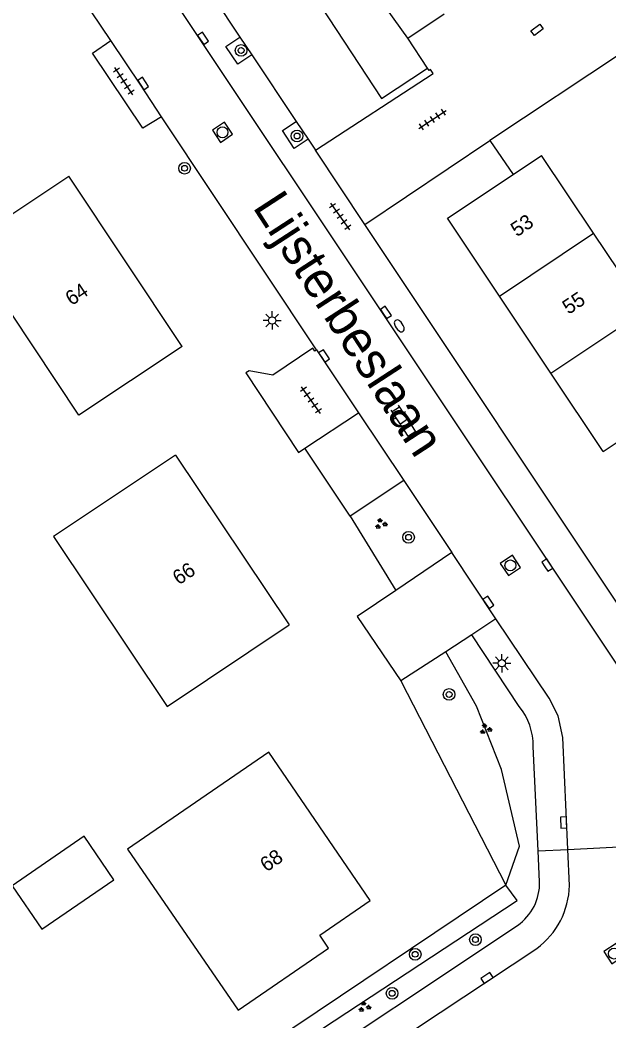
# Model space of a CAD drawing. Extents: x 137999 to 141000, y 397500 to 400501.
# Drawn here: x 138413.7 to 138454, y 399702.2 to 399770.7 of the extents above; entities that cross this region are included whole.
import ezdxf

# ---------------------------------------------------------------- set-up
doc = ezdxf.new("R2010")
doc.units = 0
for name, color, linetype in [('gg-afsc-erfafscheiding', 7, 'Continuous'), ('gg-afsc-muur', 7, 'Continuous'), ('gg-anno-huisnummerreeks BGT', 7, 'Continuous'), ('gg-anno-openbare ruimte label', 7, 'Continuous'), ('gg-bbg-bijgebouw', 7, 'Continuous'), ('gg-bbg-gedigitaliseerde bebouwing', 7, 'Continuous'), ('gg-bbg-hoofdgebouw', 7, 'Continuous'), ('gg-bbg-luifel en loopbrug', 7, 'Continuous'), ('gg-bbg-tussenscheiding', 7, 'Continuous'), ('gg-knt-verharding', 7, 'Continuous'), ('gg-knt-verharding nz', 7, 'Continuous'), ('gt-grn-groengrens', 7, 'Continuous'), ('gt-grn-vlakafsluiter', 7, 'Continuous'), ('gt-grn-weggrens', 7, 'Continuous'), ('gt-symb-boom', 7, 'Continuous'), ('gt-symb-brandkraan', 7, 'Continuous'), ('gt-symb-groenvak', 7, 'Continuous'), ('gt-symb-klinker verharding', 7, 'Continuous'), ('gt-symb-kolk', 7, 'Continuous'), ('gt-symb-kolk center center', 7, 'Continuous'), ('gt-symb-lichtmast', 7, 'Continuous'), ('gt-symb-rioolschacht', 7, 'Continuous'), ('gt-symb-tegel verharding', 7, 'Continuous')]:
    doc.layers.add(name, color=color, linetype=linetype)

# ---------------------------------------------------------------- blocks, each defined once
blk = doc.blocks.new('gt0-KOLKCC')
at = {"layer": 'gt-symb-kolk center center'}
blk.add_lwpolyline([(-0.375, 0.2), (0.375, 0.2), (0.375, -0.2), (-0.375, -0.2)], close=True, dxfattribs=at)
blk = doc.blocks.new('gt0-KOLK')
at = {"layer": 'gt-symb-kolk'}
blk.add_lwpolyline([(0, 0), (0.375, 0), (0.375, 0.4), (-0.375, 0.4), (-0.375, 0), (0, 0)], dxfattribs=at)
blk = doc.blocks.new('gt0-RS')
at = {"layer": 'gt-symb-rioolschacht'}
blk.add_lwpolyline([(-0.5, -0.5), (0.5, -0.5), (0.5, 0.5), (-0.5, 0.5)], close=True, dxfattribs=at)
blk.add_circle((0, 0), 0.375, dxfattribs=at)
blk = doc.blocks.new('gt0-BOOM')
at = {"layer": 'gt-symb-boom'}
for radius in [0.4, 0.2]:
    blk.add_circle((0, 0), radius, dxfattribs=at)
blk = doc.blocks.new('gt0-GRVAK')
at = {"layer": 'gt-symb-groenvak'}
for p, q in [((-0.11, 0.189), (-0.228, 0.24)), ((-0.182, 0.153), (0.088, 0.153)), ((-0.091, 0.211), (-0.156, 0.322)), ((-0.047, 0.214), (-0.047, 0.393)), ((-0.004, 0.211), (0.061, 0.322)), ((0.015, 0.189), (0.133, 0.24)), ((0.262, -0.052), (0.197, 0.059)), ((0.305, -0.049), (0.305, 0.13)), ((0.349, -0.052), (0.414, 0.059)), ((-0.245, -0.228), (-0.363, -0.177)), ((-0.318, -0.264), (-0.047, -0.264)), ((-0.226, -0.206), (-0.291, -0.095)), ((-0.183, -0.203), (-0.183, -0.024)), ((-0.139, -0.206), (-0.074, -0.095)), ((-0.12, -0.228), (-0.002, -0.177)), ((0.243, -0.074), (0.125, -0.023)), ((0.17, -0.11), (0.441, -0.11)), ((0.368, -0.074), (0.486, -0.023))]:
    blk.add_line(p, q, dxfattribs=at)
blk = doc.blocks.new('gt0-KL1')
at = {"layer": 'gt-symb-klinker verharding'}
for p, q in [((-1.15, 0.3), (1.15, 0.3)), ((-1, -0.3), (-1, 0.3)), ((-0.5, 0.3), (-0.5, 0.45)), ((0, -0.3), (0, 0.3)), ((0.5, 0.3), (0.5, 0.45)), ((1, -0.3), (1, 0.3)), ((-1.15, -0.3), (1.15, -0.3)), ((-0.5, -0.45), (-0.5, -0.3)), ((0.5, -0.45), (0.5, -0.3))]:
    blk.add_line(p, q, dxfattribs=at)
blk = doc.blocks.new('gt0-TEG1')
at = {"layer": 'gt-symb-tegel verharding'}
for p, q in [((-1.125, 0), (1.125, 0)), ((-0.9, -0.25), (-0.9, 0.25)), ((-0.45, -0.25), (-0.45, 0.25)), ((0, -0.25), (0, 0.25)), ((0.45, -0.25), (0.45, 0.25)), ((0.9, -0.25), (0.9, 0.25))]:
    blk.add_line(p, q, dxfattribs=at)
blk = doc.blocks.new('gt0-LMAST')
at = {"layer": 'gt-symb-lichtmast'}
for p, q in [((-0.182, 0.173), (-0.447, 0.438)), ((-0.005, 0.246), (-0.005, 0.621)), ((0.172, 0.173), (0.437, 0.438)), ((-0.255, -0.004), (-0.63, -0.004)), ((-0.182, -0.181), (-0.447, -0.446)), ((-0.005, -0.254), (-0.005, -0.629)), ((0.437, -0.446), (0.172, -0.181)), ((0.245, -0.004), (0.62, -0.004))]:
    blk.add_line(p, q, dxfattribs=at)
blk.add_circle((-0.005, -0.004), 0.25, dxfattribs=at)
blk = doc.blocks.new('gt0-BR')
at = {"layer": 'gt-symb-brandkraan'}
for centre, radius, start, end in [((-0.244, 0), 0.206, 107.56694, 252.43307), ((0.599, -2.664), 3, 106.89205, 107.56694), ((0, -0.691), 0.938, 73.10799, 106.89205), ((-0.599, -2.664), 3, 72.43309, 73.10799), ((0.244, 0), 0.206, 287.56695, 72.43309), ((0.599, 2.664), 3, 252.43307, 253.10797), ((0, 0.691), 0.938, 253.10797, 286.89206), ((-0.599, 2.664), 3, 286.89206, 287.56695)]:
    blk.add_arc(centre, radius, start, end, dxfattribs=at)

msp = doc.modelspace()

# ---------------------------------------------------------------- linework, layer by layer
at = {"layer": 'gg-afsc-erfafscheiding'}
for p, q in [((138426.227, 399773.326), (138428.77, 399769.515)), ((138428.77, 399769.515), (138429.587, 399768.291)), ((138429.587, 399768.291), (138432.622, 399763.744)), ((138455.029, 399768.505), (138445.89, 399762.436)), ((138433.941, 399761.767), (138441.995, 399767.015)), ((138432.622, 399763.744), (138433.438, 399762.52)), ((138433.438, 399762.52), (138433.941, 399761.767)), ((138445.89, 399762.436), (138447.469, 399760.106)), ((138436.328, 399736.716), (138439.433, 399731.632)), ((138439.779, 399725.456), (138446.98, 399711.458)), ((138446.98, 399711.458), (138418.834, 399692.584))]:
    msp.add_line(p, q, dxfattribs=at)
at = {"layer": 'gg-afsc-muur'}
msp.add_lwpolyline([(138441.995, 399767.015), (138441.821, 399767.29), (138441.728, 399767.231), (138441.621, 399767.394)], dxfattribs=at)
at = {"layer": 'gg-bbg-bijgebouw'}
for q in [(138436.784, 399774.325), (138442.747, 399771.098)]:
    msp.add_line((138440.27, 399769.444), q, dxfattribs=at)
msp.add_lwpolyline([(138420.14, 399711.82), (138418.1, 399714.8), (138413.17, 399711.42), (138415.21, 399708.44), (138420.14, 399711.82)], dxfattribs=at)
at = {"layer": 'gg-bbg-gedigitaliseerde bebouwing'}
for p, q in [((138452.99, 399756.086), (138449.418, 399761.409)), ((138456.507, 399750.808), (138452.99, 399756.086))]:
    msp.add_line(p, q, dxfattribs=at)
for points in [[(138424.81, 399748.34), (138417.73, 399743.637), (138409.976, 399755.289), (138417.05, 399760)], [(138453.63, 399741.14), (138460.084, 399745.439), (138456.507, 399750.808)], [(138424.36, 399740.9), (138416.013, 399735.322), (138423.789, 399723.683), (138432.13, 399729.27)]]:
    msp.add_lwpolyline(points, dxfattribs=at)
at = {"layer": 'gg-bbg-hoofdgebouw'}
for p, q in [((138447.469, 399760.106), (138449.418, 399761.409)), ((138424.81, 399748.34), (138417.05, 399760)), ((138442.99, 399757.11), (138447.469, 399760.106)), ((138446.537, 399751.787), (138442.99, 399757.11)), ((138450.054, 399746.508), (138446.537, 399751.787)), ((138453.63, 399741.14), (138450.054, 399746.508)), ((138424.36, 399740.9), (138432.13, 399729.27))]:
    msp.add_line(p, q, dxfattribs=at)
msp.add_lwpolyline([(138428.64, 399702.91), (138434.84, 399707.15), (138434.24, 399708.04), (138437.69, 399710.4), (138430.74, 399720.56), (138421.07, 399713.93), (138428.64, 399702.91)], dxfattribs=at)
at = {"layer": 'gg-bbg-luifel en loopbrug'}
msp.add_line((138441.621, 399767.394), (138440.27, 399769.444), dxfattribs=at)
msp.add_lwpolyline([(138436.784, 399774.325), (138433.827, 399772.384), (138438.463, 399765.321), (138441.621, 399767.394)], dxfattribs=at)
at = {"layer": 'gg-bbg-tussenscheiding'}
for p, q in [((138446.537, 399751.787), (138452.99, 399756.086)), ((138450.054, 399746.508), (138456.507, 399750.808))]:
    msp.add_line(p, q, dxfattribs=at)
at = {"layer": 'gg-knt-verharding'}
for p, q in [((138454.633, 399726.519), (138414.098, 399787.281)), ((138419.922, 399769.292), (138415.464, 399775.951)), ((138434.022, 399748.096), (138423.396, 399764.062)), ((138437.323, 399756.689), (138445.89, 399762.436)), ((138437.323, 399756.689), (138433.941, 399761.767)), ((138462.774, 399718.482), (138437.323, 399756.689)), ((138434.022, 399748.096), (138436.888, 399743.802)), ((138433.214, 399741.368), (138436.888, 399743.802)), ((138432.782, 399741.082), (138433.214, 399741.368)), ((138436.328, 399736.716), (138433.214, 399741.368)), ((138439.992, 399739.152), (138436.328, 399736.716)), ((138439.992, 399739.152), (138443.274, 399734.236)), ((138443.274, 399734.236), (138439.433, 399731.632)), ((138446.302, 399729.7), (138443.274, 399734.236)), ((138444.64, 399728.59), (138442.858, 399727.441)), ((138447.9, 399723.68), (138444.64, 399728.59)), ((138442.858, 399727.441), (138439.779, 399725.456)), ((138449.188, 399713.812), (138448.85, 399720.95)), ((138449.289, 399711.69), (138449.188, 399713.812)), ((138451.33, 399711.43), (138451.22, 399713.908))]:
    msp.add_line(p, q, dxfattribs=at)
for points in [[(138429.587, 399768.291), (138428.629, 399767.652), (138427.797, 399768.866), (138428.77, 399769.515)], [(138423.396, 399764.062), (138422.11, 399763.291), (138418.678, 399768.422), (138419.922, 399769.292)], [(138423.396, 399764.062), (138421.974, 399766.228), (138419.922, 399769.292)], [(138433.438, 399762.52), (138432.486, 399761.885), (138431.674, 399763.111), (138432.622, 399763.744)], [(138434.022, 399748.096), (138433.891, 399748.015), (138433.76, 399748.209), (138431.027, 399746.376), (138429.396, 399746.667), (138429.178, 399746.521)], [(138439.433, 399731.632), (138436.79, 399729.84), (138439.779, 399725.456)], [(138451.22, 399713.908), (138450.88, 399721.56), (138450.55, 399723.06), (138449.94, 399724.25), (138446.302, 399729.7)], [(138419.518, 399691.481), (138423.03, 399692.89), (138427.67, 399695.42), (138430.91, 399697.47), (138447.77, 399708.69)], [(138419.32, 399689.251), (138423.92, 399691.06), (138424.8, 399691.49), (138430.87, 399695.06), (138449.101, 399707.121)]]:
    msp.add_lwpolyline(points, dxfattribs=at)
for centre, radius, start, end in [((138444.645, 399721.017), 4.205, 359.08558, 39.28872), ((138445.721, 399711.612), 3.569, 305.04067, 1.25011), ((138445.811, 399711.554), 5.52, 306.57969, 358.71622)]:
    msp.add_arc(centre, radius, start, end, dxfattribs=at)
at = {"layer": 'gg-knt-verharding nz'}
msp.add_line((138436.888, 399743.802), (138439.992, 399739.152), dxfattribs=at)
at = {"layer": 'gt-grn-groengrens'}
for points in [[(138446.98, 399711.458), (138447.911, 399714.123), (138446.675, 399719.377), (138444.975, 399723.704), (138442.858, 399727.441)], [(138419.36, 399691.736), (138447.757, 399710.414), (138446.98, 399711.458)]]:
    msp.add_lwpolyline(points, dxfattribs=at)
at = {"layer": 'gt-grn-vlakafsluiter'}
msp.add_line((138429.178, 399746.521), (138432.782, 399741.082), dxfattribs=at)
at = {"layer": 'gt-grn-weggrens'}
for p, q in [((138446.302, 399729.7), (138444.64, 399728.59)), ((138449.188, 399713.812), (138451.22, 399713.908)), ((138451.22, 399713.908), (138456.32, 399714.15))]:
    msp.add_line(p, q, dxfattribs=at)

# ---------------------------------------------------------------- block references
at = {"layer": 'gt-symb-boom'}
for p in [(138428.849, 399768.603), (138432.679, 399762.744), (138424.98, 399760.534), (138440.318, 399735.272), (138443.093, 399724.514), (138444.893, 399707.728), (138440.769, 399706.724), (138439.188, 399704.053)]:
    msp.add_blockref('gt0-BOOM', p, dxfattribs=at)
at = {"layer": 'gt-symb-brandkraan', "rotation": -56.29404346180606}
msp.add_blockref('gt0-BR', (138439.682, 399749.743), dxfattribs=at)
at = {"layer": 'gt-symb-groenvak'}
for p in [(138438.408, 399736.193), (138445.575, 399722.142), (138437.282, 399703.128)]:
    msp.add_blockref('gt0-GRVAK', p, dxfattribs=at)
at = {"layer": 'gt-symb-klinker verharding', "rotation": 123.49940007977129}
msp.add_blockref('gt0-KL1', (138440.004, 399743.188), dxfattribs=at)
at = {"layer": 'gt-symb-kolk'}
for p, rotation in [((138426.08, 399769.321), -56.29404346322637), ((138421.974, 399766.228), -56.70715142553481), ((138438.597, 399750.555), -56.29404346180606), ((138434.367, 399747.578), -56.27412121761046), ((138449.648, 399733.254), -56.29404346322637), ((138445.617, 399730.708), -56.29404346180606), ((138451.136, 399715.76), 92.29290049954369), ((138445.798, 399704.936), 33.49940007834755)]:
    msp.add_blockref('gt0-KOLK', p, dxfattribs=dict(at, rotation=rotation))
at = {"layer": 'gt-symb-kolk center center', "rotation": -142.9696103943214}
msp.add_blockref('gt0-KOLKCC', (138449.117, 399770.015), dxfattribs=at)
at = {"layer": 'gt-symb-lichtmast'}
for p in [(138430.981, 399750.12), (138446.705, 399726.651)]:
    msp.add_blockref('gt0-LMAST', p, dxfattribs=at)
at = {"layer": 'gt-symb-rioolschacht'}
for p, rotation in [((138427.577, 399762.997), -56.29404346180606), ((138447.288, 399733.345), -56.29404346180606), ((138454.383, 399706.773), 33.49940007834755)]:
    msp.add_blockref('gt0-RS', p, dxfattribs=dict(at, rotation=rotation))
at = {"layer": 'gt-symb-tegel verharding'}
for p, rotation in [((138420.82, 399766.493), 123.45160145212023), ((138441.949, 399763.874), 33.499400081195), ((138435.635, 399757.231), 125.23135738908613), ((138433.635, 399744.661), 125.23135738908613)]:
    msp.add_blockref('gt0-TEG1', p, dxfattribs=dict(at, rotation=rotation))

# ---------------------------------------------------------------- texts
at = {"layer": 'gg-anno-huisnummerreeks BGT'}
for s, rotation, p in [('53', 33.7, (138447.734, 399755.804)), ('64', 33.7, (138417.241, 399751.092)), ('55', 33.7, (138451.272, 399750.493)), ('66', 33.8, (138424.581, 399731.97)), ('68', 34.4, (138430.586, 399712.324))]:
    msp.add_text(s, height=1, rotation=rotation, dxfattribs=at).set_placement(p)
at = {"layer": 'gg-anno-openbare ruimte label'}
msp.add_text('Lijsterbeslaan', height=2.5, rotation=303, dxfattribs=at).set_placement((138429.595, 399757.881))

doc.saveas('drawing.dxf')
